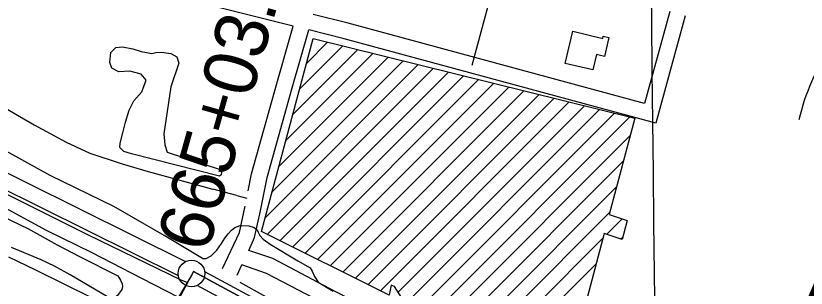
# Model space of a CAD drawing. Extents: x 3677843 to 3715951, y 511991 to 537744.
# Drawn here: x 3696584 to 3698067, y 531192 to 531703 of the extents above; entities that cross this region are included whole.
import ezdxf

# ---------------------------------------------------------------- set-up
doc = ezdxf.new("R2010")
doc.units = 0
for name, color, linetype in [('V-BLDG-OTLN', 7, 'Continuous'), ('V-CHAN-DOCK', 7, 'Continuous'), ('V-FLOD-BASE', 7, 'Continuous'), ('V-GRID-MAJR', 7, 'Continuous'), ('V-LEVE-TOET', 7, 'Continuous'), ('V-RAIL-TRAK', 7, 'Continuous'), ('V-RIVR-EDGE', 7, 'Continuous'), ('V-ROAD-CNTR', 7, 'Continuous'), ('V-SITE-VEGE', 7, 'Continuous'), ('V-SURV-IDEN', 7, 'Continuous'), ('V-SURV-LINE', 7, 'Continuous')]:
    doc.layers.add(name, color=color, linetype=linetype)

msp = doc.modelspace()

# ---------------------------------------------------------------- linework, layer by layer
at = {"layer": 'V-BLDG-OTLN'}
for p, q in [((3697117.064754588, 531565.87416626), (3697197.5317473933, 531646.3411590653)), ((3697130.049845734, 531614.2145964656), (3697169.1885775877, 531653.353328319)), ((3697091.0945722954, 531469.1933058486), (3697254.218087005, 531632.3168205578)), ((3697104.0796634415, 531517.5337360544), (3697225.8749171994, 531639.3289898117)), ((3697065.124390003, 531372.5124454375), (3697310.9044266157, 531618.2924820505)), ((3697078.109481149, 531420.8528756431), (3697282.56125681, 531625.3046513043)), ((3697052.1392988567, 531324.1720152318), (3697339.2475964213, 531611.2803127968)), ((3697056.0311662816, 531292.708543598), (3697367.590766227, 531604.268143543)), ((3697079.6514615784, 531280.9734998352), (3697395.933936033, 531597.2559742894)), ((3697103.2717568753, 531269.2384560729), (3697424.277105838, 531590.2438050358)), ((3697126.8920521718, 531257.5034123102), (3697452.620275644, 531583.2316357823)), ((3697150.5123474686, 531245.7683685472), (3697480.9634454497, 531576.2194665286)), ((3697174.132642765, 531234.0333247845), (3697509.3066152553, 531569.2072972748)), ((3697197.752938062, 531222.2982810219), (3697537.649785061, 531562.1951280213)), ((3697221.3732333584, 531210.5632372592), (3697565.9929548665, 531555.1829587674)), ((3697244.9935286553, 531198.8281934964), (3697594.336124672, 531548.1707895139)), ((3697268.613823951, 531187.0931497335), (3697622.6792944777, 531541.15862026)), ((3697301.4128769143, 531184.5368636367), (3697651.0224642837, 531534.1464510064)), ((3697305.364319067, 531153.1329667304), (3697679.365634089, 531527.1342817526)), ((3697331.4302169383, 531143.8435255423), (3697707.708803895, 531520.122112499)), ((3697352.2525484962, 531129.3105180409), (3697736.0519737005, 531513.1099432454)), ((3697365.910945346, 531107.6135758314), (3697737.293291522, 531478.9959220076)), ((3697389.2460821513, 531095.5933735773), (3697724.333823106, 531430.6811145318)), ((3697412.581218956, 531083.573171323), (3697711.3743546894, 531382.3663070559)), ((3697435.9163557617, 531071.552969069), (3697698.414886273, 531334.0514995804)), ((3697692.846748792, 531293.1280230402), (3697721.761532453, 531322.0428067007)), ((3697719.414951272, 531284.3408864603), (3697723.496554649, 531288.4224898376)), ((3697459.251492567, 531059.5327668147), (3697685.6693316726, 531285.9506059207)), ((3697482.5866293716, 531047.5125645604), (3697672.9905840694, 531237.916519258))]:
    msp.add_line(p, q, dxfattribs=at)
for points in [[(3697666.807, 531601.37), (3697615.214, 531613.49), (3697629.341, 531673.644), (3697685.454, 531660.465), (3697686.4760000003, 531664.817), (3697696.913, 531662.368), (3697688.524, 531626.659), (3697673.5640000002, 531630.134)], [(3697142.347, 531659.9940000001), (3697745.7970000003, 531510.699), (3697697.359, 531330.115), (3697731.61, 531318.785), (3697722.163, 531283.432), (3697687.988, 531294.735), (3697644.961, 531131.725), (3697693.37, 531117.026), (3697679.413, 531065.1730000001), (3697645.9930000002, 531073.822), (3697623.535, 530987.871), (3697517.518, 531044.281), (3697510.504, 531033.132), (3697348.345, 531116.662), (3697354.401, 531127.811), (3697316.4930000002, 531154.269), (3697305.659, 531152.362), (3697301.518, 531163.196), (3697307.893, 531174.348), (3697294.5160000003, 531195.381), (3697288.466, 531197.613), (3697284.634, 531179.134), (3697045.1410000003, 531298.1190000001)]]:
    msp.add_lwpolyline(points, close=True, dxfattribs=at)
at = {"layer": 'V-CHAN-DOCK'}
msp.add_lwpolyline([(3696430.034, 531216.4670000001), (3696606.551, 531137.06), (3696613.412, 531151.969), (3696640.849, 531139.395), (3696636.3170000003, 531126.889), (3696743.12, 531075.352), (3696743.808, 531069.443), (3696793.974, 531042.438), (3696815.234, 531081.856), (3696829.573, 531073.801), (3696868.095, 531143.689), (3696873.471, 531140.818), (3696914.169, 531217.208), (3696917.413, 531223.297), (3698290.741, 530479.728)], dxfattribs=at)
at = {"layer": 'V-FLOD-BASE'}
msp.add_lwpolyline([(3695543.4, 531893.618), (3695766.417, 531794.2490000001), (3695846.365, 531755.89), (3696007.077, 531665.571), (3696244.856, 531532.109), (3696378.5700000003, 531463.843), (3696463.941, 531419.651), (3696718.778, 531292.98), (3696893.616, 531207.626), (3696904.9390000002, 531203.073)], dxfattribs=at)
at = {"layer": 'V-GRID-MAJR'}
msp.add_spline([(3697869.728154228, 523644.39091797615), (3697800.0870000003, 529704.966), (3697730.4450000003, 535765.552), (3697730.4050000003, 535769.005)], degree=3, dxfattribs=at)
at = {"layer": 'V-LEVE-TOET'}
for points in [[(3696934.154, 531247.476), (3696862.611, 531290.781), (3696768.063, 531345.122), (3696648.6580000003, 531403.388), (3696547.395, 531459.194), (3696476.7800000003, 531493.856)], [(3696548.372, 531350.988), (3696641.275, 531300.947), (3696726.964, 531259.053), (3696819.8340000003, 531210.98), (3696889.284, 531175.513)], [(3696934.154, 531247.476), (3696941.08, 531247.789), (3696950.523, 531252.508), (3696961.228, 531263.522), (3696970.045, 531275.7930000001), (3696976.342, 531285.863), (3696982.325, 531294.045), (3696988.622, 531300.969), (3696994.92, 531305.688), (3697004.994, 531309.778), (3697021.466, 531309.104), (3697031.223, 531305.639), (3697036.887, 531301.545), (3697038.774, 531296.822), (3697042.235, 531290.8420000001), (3697048.528, 531284.229), (3697061.115, 531274.784), (3697113.356, 531243.294), (3697136.328, 531230.066), (3697140.105, 531224.085), (3697144.508, 531214.011), (3697151.7430000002, 531203.306), (3697179.754, 531186.302)], [(3698257.27, 530418.167), (3698290.741, 530479.728), (3696917.413, 531223.297), (3696914.169, 531217.208), (3696889.284, 531175.513)]]:
    msp.add_lwpolyline(points, dxfattribs=at)
at = {"layer": 'V-RAIL-TRAK'}
for points in [[(3698108.637, 531636.497), (3698103.605, 531628.586), (3698098.757, 531620.56), (3698094.096, 531612.425), (3698089.623, 531604.184), (3698085.339, 531595.845), (3698081.2490000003, 531587.407), (3698077.3510000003, 531578.879), (3698073.6550000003, 531570.263), (3698070.1550000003, 531561.563), (3698066.855, 531552.785), (3698063.759, 531543.936), (3698060.867, 531535.017), (3698058.18, 531526.034), (3698055.7, 531516.99), (3698053.429, 531507.893)], [(3697004.521, 531203.378), (3697152.989, 531120.84)]]:
    msp.add_lwpolyline(points, dxfattribs=at)
at = {"layer": 'V-RIVR-EDGE'}
msp.add_lwpolyline([(3698136.812833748, 530253.9417293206), (3697741.7195509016, 530465.0330029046), (3697548.6753316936, 530570.5675065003), (3697299.8797516, 530708.0571787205), (3697006.1148731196, 530867.8701325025), (3697047.749430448, 530953.6138906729), (3697002.7845853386, 530977.7381411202), (3696971.61083967, 530995.224697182), (3696951.2443917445, 531013.2848565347), (3696923.0559321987, 531024.1604378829), (3696914.059994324, 531027.7846420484), (3696899.687869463, 531042.2280193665), (3696884.1299429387, 531062.6775951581), (3696846.955936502, 531081.3796414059), (3696818.7986499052, 531104.8620049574), (3696802.6314938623, 531121.7111274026), (3696769.0787227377, 531148.2084656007), (3696727.718784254, 531173.5244554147), (3696621.590765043, 531226.0152965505), (3696571.2230132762, 531250.1529068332)], dxfattribs=at)
at = {"layer": 'V-ROAD-CNTR'}
for q in [(3696953.903, 531377.669), (3697017.4820765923, 531360.7331793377)]:
    msp.add_line((3696998.846, 531365.574), q, dxfattribs=at)
for points in [[(3697440.310080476, 531610.1817533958), (3697781.7723975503, 532874.5672246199)], [(3697104.6887517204, 531683.58960658), (3696584.076792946, 531814.1413454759)], [(3697811.199338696, 531710.590552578), (3697764.0544329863, 531538.085897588), (3697207.7215456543, 531688.6805963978), (3697142.045677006, 531705.150563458)], [(3697840.13728082, 531702.682568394), (3697785.1043908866, 531501.307971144), (3697200.1535607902, 531659.6506544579), (3697133.802693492, 531676.288621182)], [(3697020.160095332, 531374.4883284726), (3697026.349908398, 531406.2811611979), (3697073.98881312, 531576.095821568), (3697104.6877517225, 531683.58960658)], [(3697021.1389188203, 531263.05044766), (3697032.294896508, 531286.837400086), (3697043.4488741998, 531337.127299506), (3697055.5638499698, 531399.3511750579), (3697102.854755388, 531567.925837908), (3697133.802693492, 531676.288621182)], [(3696500.6751452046, 531563.1246856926), (3696532.7660000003, 531547.454), (3696618.725, 531498.3640000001), (3696678.414, 531465.801), (3696722.8310000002, 531445.4230000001), (3696783.447, 531425.312), (3696832.663, 531411.041), (3696953.903, 531377.669)], [(3696972.0020170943, 531228.931515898), (3697003.724953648, 531296.5713806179), (3697014.0769329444, 531343.2432872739), (3697014.628716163, 531346.0774199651)], [(3698015.0329310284, 530734.264505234), (3697819.6383218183, 530837.4562988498), (3697780.428400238, 530845.4672828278), (3697744.440472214, 530858.3212571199), (3697715.7985294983, 530867.132239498), (3697679.220602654, 530882.675208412), (3697642.8956753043, 530901.937169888), (3697605.7657495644, 530923.740126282), (3697522.17291675, 530997.7369782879), (3697476.907007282, 531034.4339048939), (3697349.979261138, 531099.881773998), (3697172.675615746, 531191.538590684), (3697066.6268278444, 531247.566478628), (3697021.139918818, 531263.05044766)], [(3696999.1639627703, 531216.1935413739), (3697008.3229444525, 531235.7235023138)], [(3698001.0229590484, 530707.73655829), (3697809.4263422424, 530808.922355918), (3697772.340416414, 530816.4993407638), (3697734.9804911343, 530829.843314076), (3697705.494550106, 530838.914295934), (3697666.30262849, 530855.5672626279), (3697628.2657045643, 530875.7372222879), (3697588.0617849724, 530899.3461750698), (3697502.7749555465, 530974.843024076), (3697460.41304027, 531009.18595539), (3697336.217288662, 531073.2258273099), (3697158.779643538, 531164.9506438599), (3697054.7128516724, 531219.932533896), (3697008.3239444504, 531235.7235023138)]]:
    msp.add_lwpolyline(points, dxfattribs=at)
at = {"layer": 'V-SITE-VEGE'}
msp.add_lwpolyline([(3696967.573, 531414.351), (3696968.1550000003, 531414.953), (3696970.018, 531409.653), (3696969.512, 531404.316), (3696966.592, 531401.899), (3696801.267, 531444.213), (3696786.991, 531448.1240000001), (3696779.169, 531455.696), (3696779.626, 531463.9940000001), (3696784.643, 531483.026), (3696789.647, 531503.24), (3696796.977, 531525.866), (3696805.576, 531543.18), (3696820.701, 531560.009), (3696828.632, 531582.049), (3696819.568, 531593.154), (3696798.156, 531598.726), (3696777.4450000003, 531597.7980000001), (3696764.305, 531604.6900000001), (3696760.577, 531615.2880000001), (3696762.648, 531633.681), (3696771.966, 531643.307), (3696784.379, 531644.696), (3696803.393, 531640.86), (3696819.466, 531635.7930000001), (3696839.069, 531631.965), (3696846.739, 531633.868), (3696857.384, 531634.634), (3696875.196, 531631.961), (3696885.958, 531625.623), (3696889.702, 531613.84), (3696875.024, 531569.778), (3696861.661, 531481.3200000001), (3696863.774, 531460.627), (3696868.14, 531447.08)], close=True, dxfattribs=at)
msp.add_lwpolyline([(3696449.494, 531378.9180000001), (3696606.424, 531303.9720000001), (3696661.387, 531273.446), (3696703.633, 531251.7930000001), (3696775.45, 531215.257), (3696780.474, 531206.96), (3696783.38, 531200.026), (3696784.156, 531195.149), (3696782.8510000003, 531189.542), (3696774.657, 531178.237), (3696767.733, 531174.632), (3696755.842, 531175.837), (3696686.04, 531217.29), (3696656.451, 531233.568), (3696631.824, 531245.034), (3696576.2800000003, 531268.568)], dxfattribs=at)
at = {"layer": 'V-SURV-LINE'}
for points in [[(3696302.4662480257, 531539.8412508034), (3696902.4896059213, 531241.92176142)], [(3696889.1335847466, 531215.0588322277), (3696289.1104604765, 531512.9782056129)], [(3696938.409798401, 531223.3294599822), (3697908.3222484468, 530700.4928828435)], [(3697894.1046875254, 530674.0758171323), (3696924.1919356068, 531196.9125569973)]]:
    msp.add_lwpolyline(points, dxfattribs=at)
msp.add_circle((3696913.70851, 531219.60423), 25, dxfattribs=at)

# ---------------------------------------------------------------- texts
at = {"layer": 'V-SURV-IDEN'}
for s, height, rotation, p in [('   665+03.3   ', 100, 74.25512518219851, (3696913.642434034, 531148.6013345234)), ('   676+45.2   ', 100.00000000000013, 66.74374431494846, (3697962.557587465, 530670.7510289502))]:
    msp.add_text(s, height=height, rotation=rotation, dxfattribs=at).set_placement(p)

doc.saveas('drawing.dxf')
